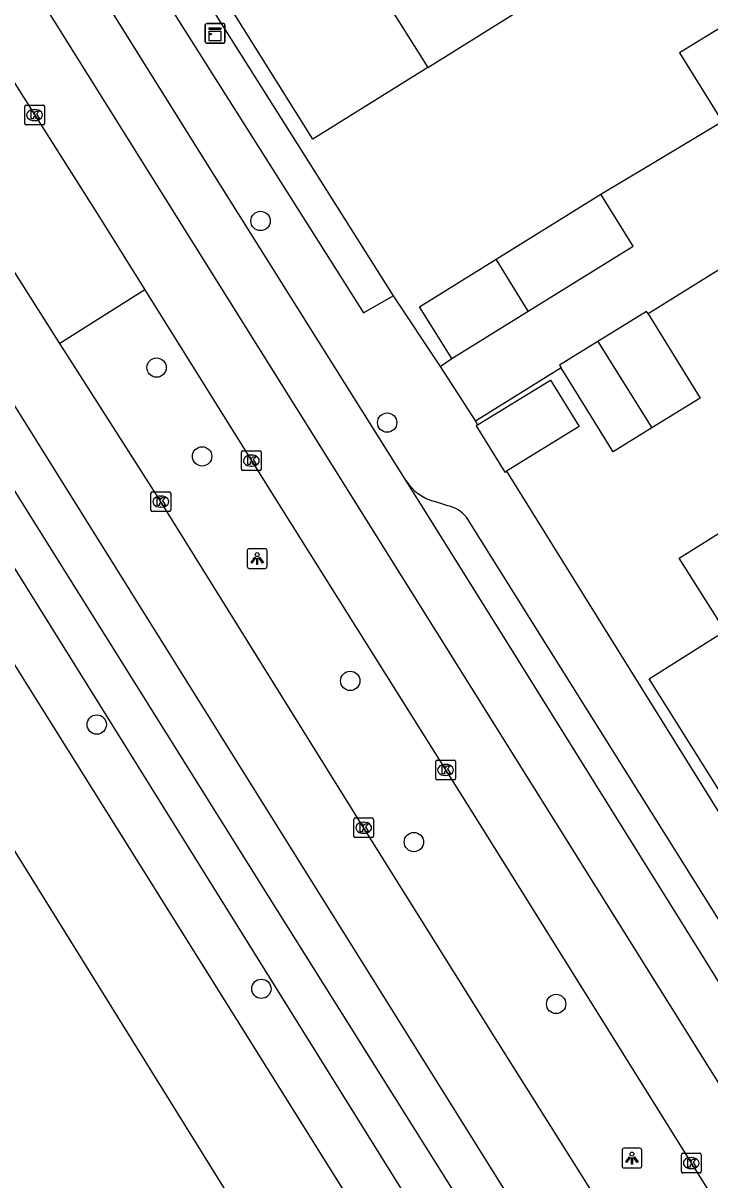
# Model space of a CAD drawing. Extents: x 158461 to 159795, y 387220 to 388672.
# Drawn here: x 158888.2 to 158922.9, y 387801.9 to 387860.4 of the extents above; entities that cross this region are included whole.
import ezdxf

# ---------------------------------------------------------------- set-up
doc = ezdxf.new("R2010")
doc.units = 0
for name, color, linetype in [('IMGEO_Berm_groen', 7, 'Continuous'), ('IMGEO_Boom', 7, 'Continuous'), ('IMGEO_Groenvoorziening', 7, 'Continuous'), ('IMGEO_Kast', 7, 'Continuous'), ('IMGEO_Kolk', 7, 'Continuous'), ('IMGEO_Lichtpunt', 7, 'Continuous'), ('IMGEO_Pand', 7, 'Continuous'), ('IMGEO_Rijbaan_lokaal_gesloten', 7, 'Continuous'), ('IMGEO_Rijbaan_lokaal_open', 7, 'Continuous'), ('IMGEO_Voetpad_open', 7, 'Continuous')]:
    doc.layers.add(name, color=color, linetype=linetype)

msp = doc.modelspace()

# ---------------------------------------------------------------- linework, layer by layer
at = {"layer": 'IMGEO_Berm_groen'}
msp.add_lwpolyline([(158894.338, 387846.957), (158890.044, 387844.243)], dxfattribs=at)
at = {"layer": 'IMGEO_Boom'}
for centre in [(158900.193, 387850.435), (158894.935, 387843.019), (158906.595, 387840.234), (158897.238, 387838.527), (158904.727, 387827.168), (158891.909, 387824.957), (158907.946, 387819.014), (158900.234, 387811.587), (158915.14, 387810.821)]:
    msp.add_circle(centre, 0.489, dxfattribs=at)
at = {"layer": 'IMGEO_Groenvoorziening'}
msp.add_lwpolyline([(158893.956, 387867.168), (158906.9, 387846.655)], dxfattribs=at)
at = {"layer": 'IMGEO_Kast'}
for p, q in [((158897.468, 387860.426), (158898.309, 387860.426)), ((158898.309, 387860.426), (158897.468, 387860.426)), ((158897.393, 387859.501), (158897.393, 387860.342)), ((158897.393, 387860.342), (158897.393, 387859.501)), ((158898.393, 387860.351), (158898.393, 387859.51)), ((158898.393, 387859.51), (158898.393, 387860.351)), ((158898.318, 387859.426), (158897.477, 387859.426)), ((158897.477, 387859.426), (158898.318, 387859.426))]:
    msp.add_line(p, q, dxfattribs=at)
for points in [[(158897.588, 387860.216), (158898.188, 387860.216), (158898.188, 387860.131), (158897.588, 387860.131), (158897.588, 387860.216)], [(158897.588, 387860.041), (158898.188, 387860.041), (158898.188, 387859.552), (158897.588, 387859.552), (158897.588, 387860.041)]]:
    msp.add_lwpolyline(points, dxfattribs=at)
msp.add_circle((158897.672, 387859.89), 0.0377, dxfattribs=at)
for centre, start, end in [((158897.471, 387860.348), 92.4484, 184.28452), ((158897.471, 387860.348), 92.4484, 184.28452), ((158898.315, 387860.348), 2.4484, 94.28452), ((158898.315, 387860.348), 2.4484, 94.28452), ((158897.471, 387859.504), 182.4484, 274.28452), ((158897.471, 387859.504), 182.4484, 274.28452), ((158898.315, 387859.504), 272.4484, 4.28452), ((158898.315, 387859.504), 272.4484, 4.28452)]:
    msp.add_arc(centre, 0.0779, start, end, dxfattribs=at)
at = {"layer": 'IMGEO_Kolk'}
for p, q in [((158888.265, 387855.37), (158888.265, 387856.222)), ((158888.34, 387856.296), (158889.192, 387856.296)), ((158888.753, 387856.076), (158888.778, 387856.076)), ((158889.266, 387856.222), (158889.266, 387855.37)), ((158889.192, 387855.296), (158888.34, 387855.296)), ((158888.776, 387855.516), (158888.751, 387855.516)), ((158899.301, 387838.811), (158900.153, 387838.811)), ((158899.226, 387837.885), (158899.226, 387838.737)), ((158899.714, 387838.591), (158899.739, 387838.591)), ((158900.227, 387838.737), (158900.227, 387837.885)), ((158900.153, 387837.811), (158899.301, 387837.811)), ((158899.737, 387838.031), (158899.712, 387838.031)), ((158894.647, 387835.811), (158894.647, 387836.663)), ((158894.722, 387836.737), (158895.574, 387836.737)), ((158895.135, 387836.517), (158895.16, 387836.517)), ((158895.648, 387836.663), (158895.648, 387835.811)), ((158895.158, 387835.957), (158895.133, 387835.957)), ((158895.574, 387835.737), (158894.722, 387835.737)), ((158909.048, 387822.236), (158909.048, 387823.088)), ((158909.123, 387823.162), (158909.975, 387823.162)), ((158910.049, 387823.088), (158910.049, 387822.236)), ((158909.559, 387822.382), (158909.534, 387822.382)), ((158909.536, 387822.942), (158909.561, 387822.942)), ((158909.975, 387822.162), (158909.123, 387822.162)), ((158904.907, 387819.31), (158904.907, 387820.162)), ((158904.982, 387820.236), (158905.834, 387820.236)), ((158905.908, 387820.162), (158905.908, 387819.31)), ((158905.418, 387819.456), (158905.393, 387819.456)), ((158905.395, 387820.016), (158905.42, 387820.016)), ((158905.834, 387819.236), (158904.982, 387819.236)), ((158921.474, 387802.343), (158921.474, 387803.195)), ((158921.549, 387803.269), (158922.401, 387803.269)), ((158922.475, 387803.195), (158922.475, 387802.343)), ((158921.985, 387802.489), (158921.96, 387802.489)), ((158921.962, 387803.049), (158921.987, 387803.049)), ((158922.401, 387802.269), (158921.549, 387802.269))]:
    msp.add_line(p, q, dxfattribs=at)
for points in [[(158888.265, 387855.37), (158888.265, 387856.222)], [(158888.34, 387856.296), (158889.192, 387856.296)], [(158888.586, 387855.996), (158888.709, 387855.996), (158888.709, 387855.845), (158888.839, 387855.996), (158889.003, 387855.996), (158888.857, 387855.845), (158889.01, 387855.596), (158888.858, 387855.596), (158888.773, 387855.76), (158888.709, 387855.693), (158888.709, 387855.596), (158888.586, 387855.596), (158888.586, 387855.996)], [(158889.266, 387856.222), (158889.266, 387855.37)], [(158889.192, 387855.296), (158888.34, 387855.296)], [(158899.301, 387838.811), (158900.153, 387838.811)], [(158899.226, 387837.885), (158899.226, 387838.737)], [(158899.547, 387838.511), (158899.67, 387838.511), (158899.67, 387838.36), (158899.8, 387838.511), (158899.964, 387838.511), (158899.818, 387838.36), (158899.971, 387838.111), (158899.819, 387838.111), (158899.734, 387838.275), (158899.67, 387838.208), (158899.67, 387838.111), (158899.547, 387838.111), (158899.547, 387838.511)], [(158900.227, 387838.737), (158900.227, 387837.885)], [(158900.153, 387837.811), (158899.301, 387837.811)], [(158894.647, 387835.811), (158894.647, 387836.663)], [(158894.722, 387836.737), (158895.574, 387836.737)], [(158894.968, 387836.437), (158895.091, 387836.437), (158895.091, 387836.286), (158895.221, 387836.437), (158895.385, 387836.437), (158895.239, 387836.286), (158895.392, 387836.037), (158895.24, 387836.037), (158895.155, 387836.201), (158895.091, 387836.134), (158895.091, 387836.037), (158894.968, 387836.037), (158894.968, 387836.437)], [(158895.648, 387836.663), (158895.648, 387835.811)], [(158895.574, 387835.737), (158894.722, 387835.737)], [(158909.048, 387822.236), (158909.048, 387823.088)], [(158909.123, 387823.162), (158909.975, 387823.162)], [(158910.049, 387823.088), (158910.049, 387822.236)], [(158909.369, 387822.862), (158909.492, 387822.862), (158909.492, 387822.711), (158909.622, 387822.862), (158909.786, 387822.862), (158909.64, 387822.711), (158909.793, 387822.462), (158909.641, 387822.462), (158909.556, 387822.626), (158909.492, 387822.559), (158909.492, 387822.462), (158909.369, 387822.462), (158909.369, 387822.862)], [(158909.975, 387822.162), (158909.123, 387822.162)], [(158904.907, 387819.31), (158904.907, 387820.162)], [(158904.982, 387820.236), (158905.834, 387820.236)], [(158905.908, 387820.162), (158905.908, 387819.31)], [(158905.228, 387819.936), (158905.351, 387819.936), (158905.351, 387819.785), (158905.481, 387819.936), (158905.645, 387819.936), (158905.499, 387819.785), (158905.652, 387819.536), (158905.5, 387819.536), (158905.415, 387819.7), (158905.351, 387819.633), (158905.351, 387819.536), (158905.228, 387819.536), (158905.228, 387819.936)], [(158905.834, 387819.236), (158904.982, 387819.236)], [(158921.474, 387802.343), (158921.474, 387803.195)], [(158921.549, 387803.269), (158922.401, 387803.269)], [(158922.475, 387803.195), (158922.475, 387802.343)], [(158921.795, 387802.969), (158921.918, 387802.969), (158921.918, 387802.818), (158922.048, 387802.969), (158922.212, 387802.969), (158922.066, 387802.818), (158922.219, 387802.569), (158922.067, 387802.569), (158921.982, 387802.733), (158921.918, 387802.666), (158921.918, 387802.569), (158921.795, 387802.569), (158921.795, 387802.969)], [(158922.401, 387802.269), (158921.549, 387802.269)]]:
    msp.add_lwpolyline(points, dxfattribs=at)
for centre, start, end in [((158888.342, 387856.22), 91.55205, 178.44795), ((158888.342, 387856.22), 91.55205, 178.44795), ((158889.19, 387856.22), 1.55205, 88.44795), ((158889.19, 387856.22), 1.55205, 88.44795), ((158888.342, 387855.372), 181.55205, 268.44795), ((158888.342, 387855.372), 181.55205, 268.44795), ((158889.19, 387855.372), 271.55205, 358.44795), ((158889.19, 387855.372), 271.55205, 358.44795), ((158899.303, 387838.735), 91.55205, 178.44795), ((158899.303, 387838.735), 91.55205, 178.44795), ((158900.151, 387838.735), 1.55205, 88.44795), ((158900.151, 387838.735), 1.55205, 88.44795), ((158899.303, 387837.887), 181.55205, 268.44795), ((158899.303, 387837.887), 181.55205, 268.44795), ((158900.151, 387837.887), 271.55205, 358.44795), ((158900.151, 387837.887), 271.55205, 358.44795), ((158894.724, 387836.661), 91.55205, 178.44795), ((158894.724, 387836.661), 91.55205, 178.44795), ((158895.572, 387836.661), 1.55205, 88.44795), ((158895.572, 387836.661), 1.55205, 88.44795), ((158894.724, 387835.813), 181.55205, 268.44795), ((158894.724, 387835.813), 181.55205, 268.44795), ((158895.572, 387835.813), 271.55205, 358.44795), ((158895.572, 387835.813), 271.55205, 358.44795), ((158909.125, 387823.086), 91.55205, 178.44795), ((158909.125, 387823.086), 91.55205, 178.44795), ((158909.973, 387823.086), 1.55205, 88.44795), ((158909.973, 387823.086), 1.55205, 88.44795), ((158909.125, 387822.238), 181.55205, 268.44795), ((158909.125, 387822.238), 181.55205, 268.44795), ((158909.973, 387822.238), 271.55205, 358.44795), ((158909.973, 387822.238), 271.55205, 358.44795), ((158904.984, 387820.16), 91.55205, 178.44795), ((158904.984, 387820.16), 91.55205, 178.44795), ((158905.832, 387820.16), 1.55205, 88.44795), ((158905.832, 387820.16), 1.55205, 88.44795), ((158904.984, 387819.312), 181.55205, 268.44795), ((158904.984, 387819.312), 181.55205, 268.44795), ((158905.832, 387819.312), 271.55205, 358.44795), ((158905.832, 387819.312), 271.55205, 358.44795), ((158921.551, 387803.193), 91.55205, 178.44795), ((158921.551, 387803.193), 91.55205, 178.44795), ((158922.399, 387803.193), 1.55205, 88.44795), ((158922.399, 387803.193), 1.55205, 88.44795), ((158921.551, 387802.345), 181.55205, 268.44795), ((158921.551, 387802.345), 181.55205, 268.44795), ((158922.399, 387802.345), 271.55205, 358.44795), ((158922.399, 387802.345), 271.55205, 358.44795)]:
    msp.add_arc(centre, 0.0765, start, end, dxfattribs=at)
for centre, major_axis, ratio, start_param, end_param in [((158888.752, 387855.796), (-0.387, 0.002), 0.722429, 4.712389, 7.853982), ((158888.777, 387855.796), (-0.39, 0.002), 0.717154, 1.570796, 4.712389), ((158899.713, 387838.311), (-0.387, 0.002), 0.722429, 4.712389, 7.853982), ((158899.738, 387838.311), (-0.39, 0.002), 0.717154, 1.570796, 4.712389), ((158895.134, 387836.237), (-0.387, 0.002), 0.722429, 4.712389, 7.853982), ((158895.159, 387836.237), (-0.39, 0.002), 0.717154, 1.570796, 4.712389), ((158909.535, 387822.662), (-0.387, 0.002), 0.722429, 4.712389, 7.853982), ((158909.56, 387822.662), (-0.39, 0.002), 0.717154, 1.570796, 4.712389), ((158905.394, 387819.736), (-0.387, 0.002), 0.722429, 4.712389, 7.853982), ((158905.419, 387819.736), (-0.39, 0.002), 0.717154, 1.570796, 4.712389), ((158921.961, 387802.769), (-0.387, 0.002), 0.722429, 4.712389, 7.853982), ((158921.986, 387802.769), (-0.39, 0.002), 0.717154, 1.570796, 4.712389)]:
    msp.add_ellipse(centre, major_axis=major_axis, ratio=ratio, start_param=start_param, end_param=end_param, dxfattribs=at)
at = {"layer": 'IMGEO_Lichtpunt'}
for p, q in [((158899.523, 387833.757), (158899.523, 387832.95)), ((158899.523, 387833.757), (158899.523, 387832.95)), ((158900.425, 387833.852), (158899.617, 387833.852)), ((158900.425, 387833.852), (158899.617, 387833.852)), ((158900.519, 387832.95), (158900.519, 387833.757)), ((158900.519, 387832.95), (158900.519, 387833.757)), ((158899.617, 387832.856), (158900.425, 387832.856)), ((158899.617, 387832.856), (158900.425, 387832.856)), ((158918.473, 387803.425), (158918.473, 387802.618)), ((158918.473, 387803.425), (158918.473, 387802.618)), ((158919.375, 387803.52), (158918.567, 387803.52)), ((158919.375, 387803.52), (158918.567, 387803.52)), ((158919.469, 387802.618), (158919.469, 387803.425)), ((158919.469, 387802.618), (158919.469, 387803.425)), ((158918.567, 387802.524), (158919.375, 387802.524)), ((158918.567, 387802.524), (158919.375, 387802.524))]:
    msp.add_line(p, q, dxfattribs=at)
for points in [[(158899.897, 387833.421), (158899.936, 387833.393), (158899.748, 387833.131), (158899.71, 387833.158), (158899.897, 387833.421)], [(158899.999, 387833.373), (158900.046, 387833.373), (158900.046, 387833.051), (158899.999, 387833.051), (158899.999, 387833.373)], [(158900.109, 387833.393), (158900.147, 387833.42), (158900.334, 387833.158), (158900.295, 387833.13), (158900.109, 387833.393)], [(158918.847, 387803.089), (158918.886, 387803.061), (158918.698, 387802.799), (158918.66, 387802.826), (158918.847, 387803.089)], [(158919.059, 387803.061), (158919.097, 387803.088), (158919.284, 387802.826), (158919.245, 387802.798), (158919.059, 387803.061)], [(158918.949, 387803.041), (158918.996, 387803.041), (158918.996, 387802.719), (158918.949, 387802.719), (158918.949, 387803.041)]]:
    msp.add_lwpolyline(points, dxfattribs=at)
for centre in [(158900.022, 387833.555), (158918.972, 387803.223)]:
    msp.add_circle(centre, 0.0994, dxfattribs=at)
for centre, start, end in [((158899.617, 387833.757), 90, 180), ((158899.617, 387833.757), 90, 180), ((158900.425, 387833.757), 0, 90), ((158900.425, 387833.757), 0, 90), ((158899.617, 387832.95), 180, 270), ((158899.617, 387832.95), 180, 270), ((158900.425, 387832.95), 270, 0), ((158900.425, 387832.95), 270, 360), ((158918.567, 387803.425), 90, 180), ((158918.567, 387803.425), 90, 180), ((158919.375, 387803.425), 0, 90), ((158919.375, 387803.425), 0, 90), ((158918.567, 387802.618), 180, 270), ((158918.567, 387802.618), 180, 270), ((158919.375, 387802.618), 270, 0), ((158919.375, 387802.618), 270, 360)]:
    msp.add_arc(centre, 0.0946, start, end, dxfattribs=at)
at = {"layer": 'IMGEO_Pand'}
for points in [[(158908.648, 387858.202), (158907.08, 387857.221), (158902.841, 387854.568), (158898.459, 387861.57), (158904.249, 387865.193)], [(158904.249, 387865.193), (158908.648, 387858.202)], [(158908.648, 387858.202), (158914.376, 387861.786), (158913.079, 387863.858), (158913.055, 387863.895)], [(158843.421, 387765.958), (158844.968, 387766.918), (158843.413, 387769.421), (158841.881, 387768.47), (158822.272, 387800.049), (158819.635, 387804.296), (158853.129, 387825.094), (158836.694, 387851.56), (158837.362, 387851.975), (158838.447, 387850.227), (158852.702, 387859.079), (158851.58, 387860.885), (158852.446, 387861.423), (158876.367, 387822.901), (158879.485, 387824.836), (158881.375, 387821.792), (158884.521, 387823.745), (158904.752, 387791.165), (158903.336, 387790.286), (158904.922, 387787.732), (158906.392, 387788.644), (158919.073, 387768.222), (158912.998, 387764.449), (158909.819, 387762.475)], [(158923.409, 387860.198), (158921.381, 387858.938), (158923.534, 387855.473)], [(158912.103, 387848.496), (158917.406, 387851.785)], [(158913.733, 387845.871), (158919.035, 387849.159), (158917.406, 387851.785)], [(158909.866, 387843.473), (158908.237, 387846.099), (158912.103, 387848.496)], [(158913.733, 387845.871), (158912.103, 387848.496)], [(158909.866, 387843.473), (158913.733, 387845.871)], [(158919.795, 387845.733), (158919.715, 387845.863), (158917.241, 387844.336)], [(158919.795, 387845.733), (158922.422, 387841.476), (158919.984, 387839.971)], [(158917.241, 387844.336), (158915.308, 387843.143), (158915.389, 387843.011)], [(158917.241, 387844.336), (158919.984, 387839.971)], [(158919.984, 387839.971), (158918.015, 387838.756), (158915.389, 387843.011)], [(158911.171, 387840.117), (158914.854, 387842.39), (158916.304, 387840.041), (158912.63, 387837.774)], [(158911.171, 387840.117), (158911.099, 387840.073), (158912.549, 387837.724), (158912.63, 387837.774)], [(158928.624, 387826.224), (158926.808, 387825.083), (158929.153, 387821.352), (158925.143, 387818.832), (158919.836, 387827.278), (158923.68, 387829.694), (158921.368, 387833.372), (158923.349, 387834.617)]]:
    msp.add_lwpolyline(points, dxfattribs=at)
at = {"layer": 'IMGEO_Rijbaan_lokaal_gesloten'}
for points in [[(158907.553, 387837.293), (158897.714, 387852.97), (158890.508, 387864.512)], [(158887.922, 387863.502), (158910.852, 387826.792), (158942.469, 387776.24), (158958.617, 387750.353), (158960.418, 387747.762), (158961.612, 387746.321), (158963.393, 387744.535), (158965.421, 387742.895), (158967.458, 387741.572), (158969.689, 387740.407), (158971.94, 387739.465), (158974.416, 387738.664), (158976.417, 387738.226), (158979.369, 387737.931), (158981.889, 387737.858), (159007.45, 387739.32), (159019.867, 387740.171), (159032.856, 387742.163)], [(158886.183, 387859.869), (158892.214, 387850.364), (158894.338, 387846.957)], [(158877.701, 387857.148), (158898.064, 387824.564), (158950.111, 387741.221), (158948.001, 387740.023)], [(158890.044, 387844.243), (158886.705, 387849.479), (158881.907, 387857.218)], [(158875.717, 387855.924), (158883.633, 387843.333), (158898.324, 387819.878), (158900.577, 387816.28), (158919.568, 387785.998), (158934.623, 387761.938), (158942.187, 387750), (158945.11, 387745.294), (158947.991, 387740.043)], [(158894.338, 387846.957), (158900.756, 387836.663), (158907.93, 387825.243), (158911.116, 387820.171), (158923.424, 387800.449), (158934.705, 387782.558), (158940.201, 387773.668), (158950.329, 387757.013)], [(158946.243, 387754.475), (158944.106, 387758.001), (158935.66, 387771.491), (158927.886, 387784.002), (158921.172, 387794.614), (158912.191, 387808.884), (158905.426, 387819.705), (158903.516, 387822.778), (158895.047, 387836.397), (158890.044, 387844.243)], [(158959.591, 387753.588), (158948.358, 387771.822), (158935.188, 387792.904), (158922.531, 387813.295), (158913.231, 387828.204), (158908.724, 387835.428), (158907.553, 387837.293)]]:
    msp.add_lwpolyline(points, dxfattribs=at)
at = {"layer": 'IMGEO_Rijbaan_lokaal_open'}
for points in [[(158917.406, 387851.785), (158919.743, 387853.191), (158923.534, 387855.473)], [(158926.477, 387849.897), (158919.795, 387845.733)], [(158909.277, 387843.075), (158909.866, 387843.473)], [(158909.277, 387843.075), (158911.055, 387840.304)], [(158915.389, 387843.011), (158911.055, 387840.304)]]:
    msp.add_lwpolyline(points, dxfattribs=at)
at = {"layer": 'IMGEO_Voetpad_open'}
for points in [[(158946.265, 387734.359), (158945.05, 387736.345), (158936.552, 387750), (158894.251, 387817.603), (158856.23, 387878.364)], [(158892.473, 387866.249), (158905.4, 387845.796), (158906.9, 387846.655)], [(158873.919, 387855.065), (158896.474, 387818.845), (158939.346, 387750), (158944.861, 387741.144)], [(158906.9, 387846.655), (158909.277, 387843.075)], [(158911.055, 387840.304), (158911.171, 387840.117)], [(158912.63, 387837.774), (158917.204, 387830.423), (158924.603, 387818.533)], [(158909.665, 387836.018), (158909.005, 387836.247)], [(158959.476, 387757.471), (158914.647, 387828.995), (158910.604, 387835.446)]]:
    msp.add_lwpolyline(points, dxfattribs=at)
for centre, radius, start, end in [((158909.584, 387838.581), 2.405, 212.39143, 256.07169), ((158909.369, 387834.476), 1.57, 38.15742, 79.14648)]:
    msp.add_arc(centre, radius, start, end, dxfattribs=at)

doc.saveas('drawing.dxf')
